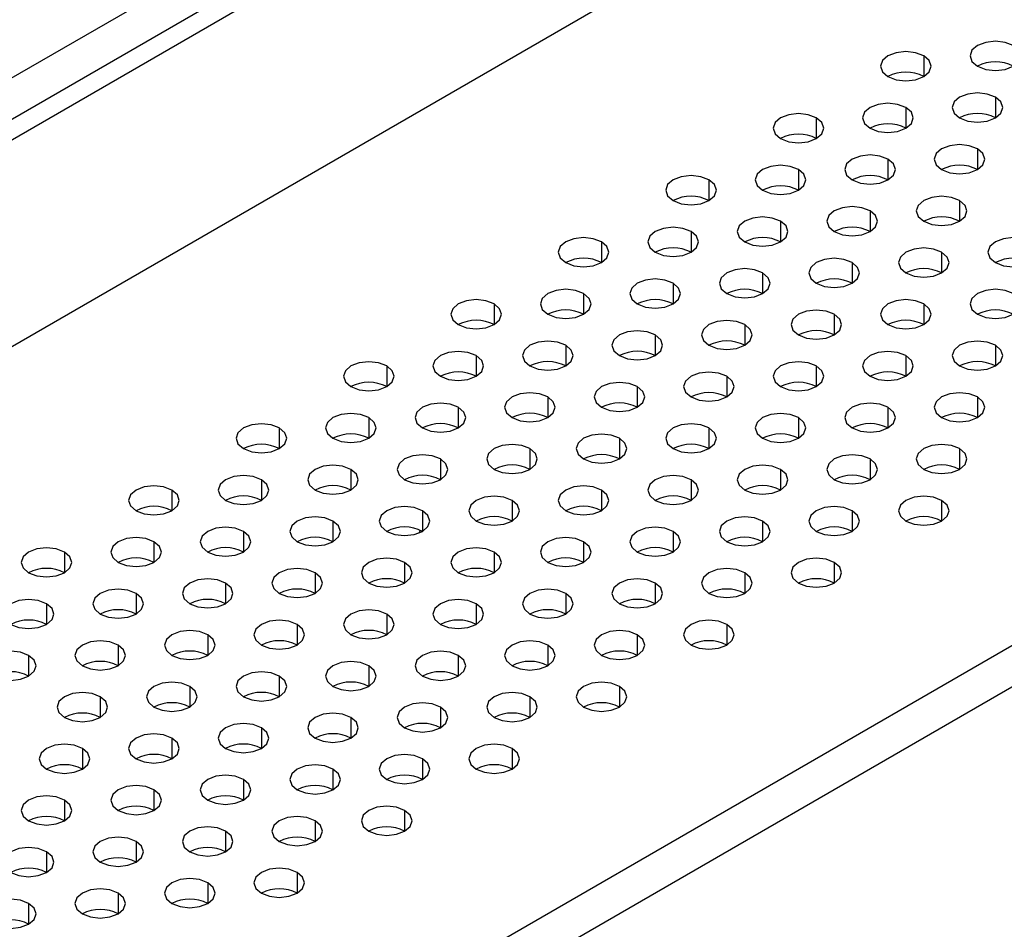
# Model space of a CAD drawing. Header units: millimetres. Extents: x 0 to 1118, y 0 to 864.
# Tile 280 of 438: x 964.65 to 968.54, y 678.5 to 682.1. Entities that reach past the tile are written whole.
import ezdxf

# ---------------------------------------------------------------- set-up
doc = ezdxf.new("R2010")
doc.units = ezdxf.units.MM

msp = doc.modelspace()

# ---------------------------------------------------------------- linework, layer by layer
at = {"color": 7, "linetype": 'Continuous', "lineweight": 25}
for p, q in [((1010.8293, 708.3799), (936.3002, 665.3552)), ((1010.9, 708.3391), (936.3709, 665.3144)), ((1011.1121, 707.645), (936.1588, 664.3754)), ((1014.0395, 705.8734), (939.2276, 662.6854)), ((1014.1102, 705.7509), (939.2983, 662.5629)), ((997.0356, 700.5803), (950.0939, 673.4814)), ((966.2259, 680.0685), (966.2306, 680.0793))]:
    msp.add_line(p, q, dxfattribs=at)
at = {"color": 8, "linetype": 'Continuous', "lineweight": 25}
for p, q in [((968.219, 681.9526), (968.219, 681.871)), ((968.5019, 681.7894), (968.5019, 681.7077)), ((968.1483, 681.7485), (968.1483, 681.6669)), ((967.7947, 681.7077), (967.7947, 681.6261)), ((968.4311, 681.5853), (968.4311, 681.5036)), ((968.0776, 681.5444), (968.0776, 681.4628)), ((967.724, 681.5036), (967.724, 681.422)), ((967.3705, 681.4628), (967.3705, 681.3812)), ((968.3604, 681.3812), (968.3604, 681.2995)), ((968.0069, 681.3403), (968.0069, 681.2587)), ((967.6533, 681.2995), (967.6533, 681.2179)), ((967.2998, 681.2587), (967.2998, 681.1771)), ((966.9462, 681.2179), (966.9462, 681.1362)), ((968.2897, 681.1771), (968.2897, 681.0954)), ((967.9362, 681.1362), (967.9362, 681.0546)), ((967.5826, 681.0954), (967.5826, 681.0138)), ((967.2291, 681.0546), (967.2291, 680.973)), ((966.8755, 681.0138), (966.8755, 680.9321)), ((966.522, 680.973), (966.522, 680.8913)), ((968.219, 680.973), (968.219, 680.8913)), ((967.8655, 680.9321), (967.8655, 680.8505)), ((967.5119, 680.8913), (967.5119, 680.8097)), ((967.1584, 680.8505), (967.1584, 680.7689)), ((966.8048, 680.8097), (966.8048, 680.728)), ((968.5019, 680.8097), (968.5019, 680.728)), ((966.4512, 680.7689), (966.4512, 680.6872)), ((968.1483, 680.7689), (968.1483, 680.6872)), ((966.0977, 680.728), (966.0977, 680.6464)), ((967.7947, 680.728), (967.7947, 680.6464)), ((967.4412, 680.6872), (967.4412, 680.6056)), ((967.0876, 680.6464), (967.0876, 680.5648)), ((966.7341, 680.6056), (966.7341, 680.5239)), ((968.4311, 680.6056), (968.4311, 680.5239)), ((966.3805, 680.5648), (966.3805, 680.4831)), ((968.0776, 680.5648), (968.0776, 680.4831)), ((966.027, 680.5239), (966.027, 680.4423)), ((967.724, 680.5239), (967.724, 680.4423)), ((965.6734, 680.4831), (965.6734, 680.4015)), ((967.3705, 680.4831), (967.3705, 680.4015)), ((967.0169, 680.4423), (967.0169, 680.3607)), ((966.6634, 680.4015), (966.6634, 680.3198)), ((968.3604, 680.4015), (968.3604, 680.3198)), ((966.3098, 680.3607), (966.3098, 680.279)), ((968.0069, 680.3607), (968.0069, 680.279)), ((965.9563, 680.3198), (965.9563, 680.2382)), ((967.6533, 680.3198), (967.6533, 680.2382)), ((965.6027, 680.279), (965.6027, 680.1974)), ((967.2998, 680.279), (967.2998, 680.1974)), ((965.2492, 680.2382), (965.2492, 680.1565)), ((966.9462, 680.2382), (966.9462, 680.1565)), ((966.5927, 680.1974), (966.5927, 680.1157)), ((968.2897, 680.1974), (968.2897, 680.1157)), ((966.2391, 680.1565), (966.2391, 680.0749)), ((967.9362, 680.1565), (967.9362, 680.0749)), ((965.8856, 680.1157), (965.8856, 680.0341)), ((967.5826, 680.1157), (967.5826, 680.0341)), ((965.532, 680.0749), (965.532, 679.9933)), ((967.2291, 680.0749), (967.2291, 679.9933)), ((965.1785, 680.0341), (965.1785, 679.9524)), ((966.8755, 680.0341), (966.8755, 679.9524)), ((964.8249, 679.9933), (964.8249, 679.9116)), ((966.522, 679.9933), (966.522, 679.9116)), ((966.1684, 679.9524), (966.1684, 679.8708)), ((967.8655, 679.9524), (967.8655, 679.8708)), ((965.8148, 679.9116), (965.8148, 679.83)), ((967.5119, 679.9116), (967.5119, 679.83)), ((965.4613, 679.8708), (965.4613, 679.7892)), ((967.1584, 679.8708), (967.1584, 679.7892)), ((965.1077, 679.83), (965.1077, 679.7483)), ((966.8048, 679.83), (966.8048, 679.7483)), ((964.7542, 679.7892), (964.7542, 679.7075)), ((966.4512, 679.7892), (966.4512, 679.7075)), ((966.0977, 679.7483), (966.0977, 679.6667)), ((965.7441, 679.7075), (965.7441, 679.6259)), ((967.4412, 679.7075), (967.4412, 679.6259)), ((965.3906, 679.6667), (965.3906, 679.5851)), ((967.0876, 679.6667), (967.0876, 679.5851)), ((965.037, 679.6259), (965.037, 679.5442)), ((966.7341, 679.6259), (966.7341, 679.5442)), ((964.6835, 679.5851), (964.6835, 679.5034)), ((966.3805, 679.5851), (966.3805, 679.5034)), ((966.027, 679.5442), (966.027, 679.4626)), ((965.6734, 679.5034), (965.6734, 679.4218)), ((965.3199, 679.4626), (965.3199, 679.381)), ((967.0169, 679.4626), (967.0169, 679.381)), ((964.9663, 679.4218), (964.9663, 679.3401)), ((966.6634, 679.4218), (966.6634, 679.3401)), ((966.3098, 679.381), (966.3098, 679.2993)), ((965.9563, 679.3401), (965.9563, 679.2585)), ((965.6027, 679.2993), (965.6027, 679.2177)), ((965.2492, 679.2585), (965.2492, 679.1769)), ((964.8956, 679.2177), (964.8956, 679.136)), ((966.5927, 679.2177), (966.5927, 679.136)), ((966.2391, 679.1769), (966.2391, 679.0952)), ((965.8856, 679.136), (965.8856, 679.0544)), ((965.532, 679.0952), (965.532, 679.0136)), ((965.1785, 679.0544), (965.1785, 678.9728)), ((964.8249, 679.0136), (964.8249, 678.9319)), ((966.1684, 678.9728), (966.1684, 678.8911)), ((965.8148, 678.9319), (965.8148, 678.8503)), ((965.4613, 678.8911), (965.4613, 678.8095)), ((965.1077, 678.8503), (965.1077, 678.7687)), ((964.7542, 678.8095), (964.7542, 678.7278)), ((965.7441, 678.7278), (965.7441, 678.6462)), ((965.3906, 678.687), (965.3906, 678.6054)), ((965.037, 678.6462), (965.037, 678.5646)), ((964.6835, 678.6054), (964.6835, 678.5237))]:
    msp.add_line(p, q, dxfattribs=at)
at = {"color": 7, "linetype": 'Continuous', "lineweight": 25, "flags": 128}
for points in [[(968.5726, 681.9935), (968.5401, 682.006), (968.5019, 682.0104), (968.4636, 682.006), (968.4311, 681.9935), (968.4095, 681.9747), (968.4019, 681.9526), (968.4095, 681.9306), (968.4311, 681.9118)], [(968.4311, 681.9118), (968.4636, 681.8993), (968.5019, 681.8949), (968.5401, 681.8993), (968.5726, 681.9118), (968.5942, 681.9306), (968.6019, 681.9526), (968.5942, 681.9747), (968.5726, 681.9935)], [(968.219, 681.9526), (968.1866, 681.9652), (968.1483, 681.9696), (968.11, 681.9652), (968.0776, 681.9526), (968.0559, 681.9339), (968.0483, 681.9118), (968.0559, 681.8897), (968.0776, 681.871)], [(968.0776, 681.871), (968.11, 681.8585), (968.1483, 681.8541), (968.1866, 681.8585), (968.219, 681.871), (968.2407, 681.8897), (968.2483, 681.9118), (968.2407, 681.9339), (968.219, 681.9526)], [(968.5019, 681.7894), (968.4694, 681.8019), (968.4311, 681.8063), (968.3929, 681.8019), (968.3604, 681.7894), (968.3388, 681.7706), (968.3311, 681.7485), (968.3388, 681.7265), (968.3604, 681.7077)], [(968.1483, 681.7485), (968.1159, 681.7611), (968.0776, 681.7655), (968.0393, 681.7611), (968.0069, 681.7485), (967.9852, 681.7298), (967.9776, 681.7077), (967.9852, 681.6856), (968.0069, 681.6669)], [(968.3604, 681.7077), (968.3929, 681.6952), (968.4311, 681.6908), (968.4694, 681.6952), (968.5019, 681.7077), (968.5235, 681.7265), (968.5311, 681.7485), (968.5235, 681.7706), (968.5019, 681.7894)], [(967.7947, 681.7077), (967.7623, 681.7202), (967.724, 681.7246), (967.6858, 681.7202), (967.6533, 681.7077), (967.6317, 681.689), (967.624, 681.6669), (967.6317, 681.6448), (967.6533, 681.6261)], [(968.0069, 681.6669), (968.0393, 681.6544), (968.0776, 681.65), (968.1159, 681.6544), (968.1483, 681.6669), (968.17, 681.6856), (968.1776, 681.7077), (968.17, 681.7298), (968.1483, 681.7485)], [(967.6533, 681.6261), (967.6858, 681.6136), (967.724, 681.6092), (967.7623, 681.6136), (967.7947, 681.6261), (967.8164, 681.6448), (967.824, 681.6669), (967.8164, 681.689), (967.7947, 681.7077)], [(968.4311, 681.5853), (968.3987, 681.5978), (968.3604, 681.6022), (968.3222, 681.5978), (968.2897, 681.5853), (968.268, 681.5665), (968.2604, 681.5444), (968.268, 681.5224), (968.2897, 681.5036)], [(968.2897, 681.5036), (968.3222, 681.4911), (968.3604, 681.4867), (968.3987, 681.4911), (968.4311, 681.5036), (968.4528, 681.5224), (968.4604, 681.5444), (968.4528, 681.5665), (968.4311, 681.5853)], [(968.0776, 681.5444), (968.0451, 681.557), (968.0069, 681.5614), (967.9686, 681.557), (967.9362, 681.5444), (967.9145, 681.5257), (967.9069, 681.5036), (967.9145, 681.4815), (967.9362, 681.4628)], [(967.9362, 681.4628), (967.9686, 681.4503), (968.0069, 681.4459), (968.0451, 681.4503), (968.0776, 681.4628), (968.0993, 681.4815), (968.1069, 681.5036), (968.0993, 681.5257), (968.0776, 681.5444)], [(967.724, 681.5036), (967.6916, 681.5161), (967.6533, 681.5205), (967.6151, 681.5161), (967.5826, 681.5036), (967.5609, 681.4849), (967.5533, 681.4628), (967.5609, 681.4407), (967.5826, 681.422)], [(967.5826, 681.422), (967.6151, 681.4095), (967.6533, 681.4051), (967.6916, 681.4095), (967.724, 681.422), (967.7457, 681.4407), (967.7533, 681.4628), (967.7457, 681.4849), (967.724, 681.5036)], [(967.3705, 681.4628), (967.338, 681.4753), (967.2998, 681.4797), (967.2615, 681.4753), (967.2291, 681.4628), (967.2074, 681.4441), (967.1998, 681.422), (967.2074, 681.3999), (967.2291, 681.3812)], [(967.2291, 681.3812), (967.2615, 681.3686), (967.2998, 681.3643), (967.338, 681.3686), (967.3705, 681.3812), (967.3922, 681.3999), (967.3998, 681.422), (967.3922, 681.4441), (967.3705, 681.4628)], [(968.3604, 681.3812), (968.328, 681.3937), (968.2897, 681.3981), (968.2515, 681.3937), (968.219, 681.3812), (968.1973, 681.3624), (968.1897, 681.3403), (968.1973, 681.3182), (968.219, 681.2995)], [(968.219, 681.2995), (968.2515, 681.287), (968.2897, 681.2826), (968.328, 681.287), (968.3604, 681.2995), (968.3821, 681.3182), (968.3897, 681.3403), (968.3821, 681.3624), (968.3604, 681.3812)], [(968.0069, 681.3403), (967.9744, 681.3529), (967.9362, 681.3572), (967.8979, 681.3529), (967.8655, 681.3403), (967.8438, 681.3216), (967.8362, 681.2995), (967.8438, 681.2774), (967.8655, 681.2587)], [(967.8655, 681.2587), (967.8979, 681.2462), (967.9362, 681.2418), (967.9744, 681.2462), (968.0069, 681.2587), (968.0286, 681.2774), (968.0362, 681.2995), (968.0286, 681.3216), (968.0069, 681.3403)], [(967.6533, 681.2995), (967.6209, 681.312), (967.5826, 681.3164), (967.5443, 681.312), (967.5119, 681.2995), (967.4902, 681.2808), (967.4826, 681.2587), (967.4902, 681.2366), (967.5119, 681.2179)], [(967.5119, 681.2179), (967.5443, 681.2054), (967.5826, 681.201), (967.6209, 681.2054), (967.6533, 681.2179), (967.675, 681.2366), (967.6826, 681.2587), (967.675, 681.2808), (967.6533, 681.2995)], [(967.2998, 681.2587), (967.2673, 681.2712), (967.2291, 681.2756), (967.1908, 681.2712), (967.1584, 681.2587), (967.1367, 681.24), (967.1291, 681.2179), (967.1367, 681.1958), (967.1584, 681.1771)], [(967.1584, 681.1771), (967.1908, 681.1645), (967.2291, 681.1602), (967.2673, 681.1645), (967.2998, 681.1771), (967.3215, 681.1958), (967.3291, 681.2179), (967.3215, 681.24), (967.2998, 681.2587)], [(966.9462, 681.2179), (966.9138, 681.2304), (966.8755, 681.2348), (966.8372, 681.2304), (966.8048, 681.2179), (966.7831, 681.1992), (966.7755, 681.1771), (966.7831, 681.155), (966.8048, 681.1362)], [(966.8048, 681.1362), (966.8372, 681.1237), (966.8755, 681.1193), (966.9138, 681.1237), (966.9462, 681.1362), (966.9679, 681.155), (966.9755, 681.1771), (966.9679, 681.1992), (966.9462, 681.2179)], [(968.6433, 681.2179), (968.6108, 681.2304), (968.5726, 681.2348), (968.5343, 681.2304), (968.5019, 681.2179), (968.4802, 681.1992), (968.4726, 681.1771), (968.4802, 681.155), (968.5019, 681.1362)], [(968.5019, 681.1362), (968.5343, 681.1237), (968.5726, 681.1193), (968.6108, 681.1237), (968.6433, 681.1362), (968.665, 681.155), (968.6726, 681.1771), (968.665, 681.1992), (968.6433, 681.2179)], [(968.2897, 681.1771), (968.2573, 681.1896), (968.219, 681.194), (968.1807, 681.1896), (968.1483, 681.1771), (968.1266, 681.1583), (968.119, 681.1362), (968.1266, 681.1141), (968.1483, 681.0954)], [(968.1483, 681.0954), (968.1807, 681.0829), (968.219, 681.0785), (968.2573, 681.0829), (968.2897, 681.0954), (968.3114, 681.1141), (968.319, 681.1362), (968.3114, 681.1583), (968.2897, 681.1771)], [(967.9362, 681.1362), (967.9037, 681.1488), (967.8655, 681.1531), (967.8272, 681.1488), (967.7947, 681.1362), (967.7731, 681.1175), (967.7655, 681.0954), (967.7731, 681.0733), (967.7947, 681.0546)], [(967.7947, 681.0546), (967.8272, 681.0421), (967.8655, 681.0377), (967.9037, 681.0421), (967.9362, 681.0546), (967.9578, 681.0733), (967.9655, 681.0954), (967.9578, 681.1175), (967.9362, 681.1362)], [(967.5826, 681.0954), (967.5502, 681.1079), (967.5119, 681.1123), (967.4736, 681.1079), (967.4412, 681.0954), (967.4195, 681.0767), (967.4119, 681.0546), (967.4195, 681.0325), (967.4412, 681.0138)], [(967.2291, 681.0546), (967.1966, 681.0671), (967.1584, 681.0715), (967.1201, 681.0671), (967.0876, 681.0546), (967.066, 681.0359), (967.0584, 681.0138), (967.066, 680.9917), (967.0876, 680.973)], [(967.4412, 681.0138), (967.4736, 681.0013), (967.5119, 680.9969), (967.5502, 681.0013), (967.5826, 681.0138), (967.6043, 681.0325), (967.6119, 681.0546), (967.6043, 681.0767), (967.5826, 681.0954)], [(966.8755, 681.0138), (966.8431, 681.0263), (966.8048, 681.0307), (966.7665, 681.0263), (966.7341, 681.0138), (966.7124, 680.995), (966.7048, 680.973), (966.7124, 680.9509), (966.7341, 680.9321)], [(967.0876, 680.973), (967.1201, 680.9604), (967.1584, 680.956), (967.1966, 680.9604), (967.2291, 680.973), (967.2507, 680.9917), (967.2584, 681.0138), (967.2507, 681.0359), (967.2291, 681.0546)], [(968.5726, 681.0138), (968.5401, 681.0263), (968.5019, 681.0307), (968.4636, 681.0263), (968.4311, 681.0138), (968.4095, 680.995), (968.4019, 680.973), (968.4095, 680.9509), (968.4311, 680.9321)], [(966.522, 680.973), (966.4895, 680.9855), (966.4512, 680.9899), (966.413, 680.9855), (966.3805, 680.973), (966.3589, 680.9542), (966.3512, 680.9321), (966.3589, 680.91), (966.3805, 680.8913)], [(966.7341, 680.9321), (966.7665, 680.9196), (966.8048, 680.9152), (966.8431, 680.9196), (966.8755, 680.9321), (966.8972, 680.9509), (966.9048, 680.973), (966.8972, 680.995), (966.8755, 681.0138)], [(968.219, 680.973), (968.1866, 680.9855), (968.1483, 680.9899), (968.11, 680.9855), (968.0776, 680.973), (968.0559, 680.9542), (968.0483, 680.9321), (968.0559, 680.91), (968.0776, 680.8913)], [(968.4311, 680.9321), (968.4636, 680.9196), (968.5019, 680.9152), (968.5401, 680.9196), (968.5726, 680.9321), (968.5942, 680.9509), (968.6019, 680.973), (968.5942, 680.995), (968.5726, 681.0138)], [(966.3805, 680.8913), (966.413, 680.8788), (966.4512, 680.8744), (966.4895, 680.8788), (966.522, 680.8913), (966.5436, 680.91), (966.5512, 680.9321), (966.5436, 680.9542), (966.522, 680.973)], [(967.8655, 680.9321), (967.833, 680.9447), (967.7947, 680.949), (967.7565, 680.9447), (967.724, 680.9321), (967.7024, 680.9134), (967.6947, 680.8913), (967.7024, 680.8692), (967.724, 680.8505)], [(968.0776, 680.8913), (968.11, 680.8788), (968.1483, 680.8744), (968.1866, 680.8788), (968.219, 680.8913), (968.2407, 680.91), (968.2483, 680.9321), (968.2407, 680.9542), (968.219, 680.973)], [(967.5119, 680.8913), (967.4795, 680.9038), (967.4412, 680.9082), (967.4029, 680.9038), (967.3705, 680.8913), (967.3488, 680.8726), (967.3412, 680.8505), (967.3488, 680.8284), (967.3705, 680.8097)], [(967.724, 680.8505), (967.7565, 680.838), (967.7947, 680.8336), (967.833, 680.838), (967.8655, 680.8505), (967.8871, 680.8692), (967.8947, 680.8913), (967.8871, 680.9134), (967.8655, 680.9321)], [(967.1584, 680.8505), (967.1259, 680.863), (967.0876, 680.8674), (967.0494, 680.863), (967.0169, 680.8505), (966.9953, 680.8318), (966.9876, 680.8097), (966.9953, 680.7876), (967.0169, 680.7689)], [(967.3705, 680.8097), (967.4029, 680.7972), (967.4412, 680.7928), (967.4795, 680.7972), (967.5119, 680.8097), (967.5336, 680.8284), (967.5412, 680.8505), (967.5336, 680.8726), (967.5119, 680.8913)], [(966.8048, 680.8097), (966.7724, 680.8222), (966.7341, 680.8266), (966.6958, 680.8222), (966.6634, 680.8097), (966.6417, 680.7909), (966.6341, 680.7689), (966.6417, 680.7468), (966.6634, 680.728)], [(967.0169, 680.7689), (967.0494, 680.7563), (967.0876, 680.7519), (967.1259, 680.7563), (967.1584, 680.7689), (967.18, 680.7876), (967.1876, 680.8097), (967.18, 680.8318), (967.1584, 680.8505)], [(968.5019, 680.8097), (968.4694, 680.8222), (968.4311, 680.8266), (968.3929, 680.8222), (968.3604, 680.8097), (968.3388, 680.7909), (968.3311, 680.7689), (968.3388, 680.7468), (968.3604, 680.728)], [(966.4512, 680.7689), (966.4188, 680.7814), (966.3805, 680.7858), (966.3423, 680.7814), (966.3098, 680.7689), (966.2881, 680.7501), (966.2805, 680.728), (966.2881, 680.7059), (966.3098, 680.6872)], [(966.6634, 680.728), (966.6958, 680.7155), (966.7341, 680.7111), (966.7724, 680.7155), (966.8048, 680.728), (966.8265, 680.7468), (966.8341, 680.7689), (966.8265, 680.7909), (966.8048, 680.8097)], [(968.1483, 680.7689), (968.1159, 680.7814), (968.0776, 680.7858), (968.0393, 680.7814), (968.0069, 680.7689), (967.9852, 680.7501), (967.9776, 680.728), (967.9852, 680.7059), (968.0069, 680.6872)], [(968.3604, 680.728), (968.3929, 680.7155), (968.4311, 680.7111), (968.4694, 680.7155), (968.5019, 680.728), (968.5235, 680.7468), (968.5311, 680.7689), (968.5235, 680.7909), (968.5019, 680.8097)], [(966.3098, 680.6872), (966.3423, 680.6747), (966.3805, 680.6703), (966.4188, 680.6747), (966.4512, 680.6872), (966.4729, 680.7059), (966.4805, 680.728), (966.4729, 680.7501), (966.4512, 680.7689)], [(968.0069, 680.6872), (968.0393, 680.6747), (968.0776, 680.6703), (968.1159, 680.6747), (968.1483, 680.6872), (968.17, 680.7059), (968.1776, 680.728), (968.17, 680.7501), (968.1483, 680.7689)], [(966.0977, 680.728), (966.0653, 680.7405), (966.027, 680.7449), (965.9887, 680.7405), (965.9563, 680.728), (965.9346, 680.7093), (965.927, 680.6872), (965.9346, 680.6651), (965.9563, 680.6464)], [(965.9563, 680.6464), (965.9887, 680.6339), (966.027, 680.6295), (966.0653, 680.6339), (966.0977, 680.6464), (966.1194, 680.6651), (966.127, 680.6872), (966.1194, 680.7093), (966.0977, 680.728)], [(967.7947, 680.728), (967.7623, 680.7405), (967.724, 680.7449), (967.6858, 680.7405), (967.6533, 680.728), (967.6317, 680.7093), (967.624, 680.6872), (967.6317, 680.6651), (967.6533, 680.6464)], [(967.6533, 680.6464), (967.6858, 680.6339), (967.724, 680.6295), (967.7623, 680.6339), (967.7947, 680.6464), (967.8164, 680.6651), (967.824, 680.6872), (967.8164, 680.7093), (967.7947, 680.728)], [(967.4412, 680.6872), (967.4088, 680.6997), (967.3705, 680.7041), (967.3322, 680.6997), (967.2998, 680.6872), (967.2781, 680.6685), (967.2705, 680.6464), (967.2781, 680.6243), (967.2998, 680.6056)], [(967.2998, 680.6056), (967.3322, 680.5931), (967.3705, 680.5887), (967.4088, 680.5931), (967.4412, 680.6056), (967.4629, 680.6243), (967.4705, 680.6464), (967.4629, 680.6685), (967.4412, 680.6872)], [(967.0876, 680.6464), (967.0552, 680.6589), (967.0169, 680.6633), (966.9787, 680.6589), (966.9462, 680.6464), (966.9245, 680.6277), (966.9169, 680.6056), (966.9245, 680.5835), (966.9462, 680.5648)], [(966.9462, 680.5648), (966.9787, 680.5522), (967.0169, 680.5478), (967.0552, 680.5522), (967.0876, 680.5648), (967.1093, 680.5835), (967.1169, 680.6056), (967.1093, 680.6277), (967.0876, 680.6464)], [(966.7341, 680.6056), (966.7016, 680.6181), (966.6634, 680.6225), (966.6251, 680.6181), (966.5927, 680.6056), (966.571, 680.5868), (966.5634, 680.5648), (966.571, 680.5427), (966.5927, 680.5239)], [(966.5927, 680.5239), (966.6251, 680.5114), (966.6634, 680.507), (966.7016, 680.5114), (966.7341, 680.5239), (966.7558, 680.5427), (966.7634, 680.5648), (966.7558, 680.5868), (966.7341, 680.6056)], [(968.4311, 680.6056), (968.3987, 680.6181), (968.3604, 680.6225), (968.3222, 680.6181), (968.2897, 680.6056), (968.268, 680.5868), (968.2604, 680.5648), (968.268, 680.5427), (968.2897, 680.5239)], [(968.2897, 680.5239), (968.3222, 680.5114), (968.3604, 680.507), (968.3987, 680.5114), (968.4311, 680.5239), (968.4528, 680.5427), (968.4604, 680.5648), (968.4528, 680.5868), (968.4311, 680.6056)], [(966.3805, 680.5648), (966.3481, 680.5773), (966.3098, 680.5817), (966.2716, 680.5773), (966.2391, 680.5648), (966.2174, 680.546), (966.2098, 680.5239), (966.2174, 680.5018), (966.2391, 680.4831)], [(966.2391, 680.4831), (966.2716, 680.4706), (966.3098, 680.4662), (966.3481, 680.4706), (966.3805, 680.4831), (966.4022, 680.5018), (966.4098, 680.5239), (966.4022, 680.546), (966.3805, 680.5648)], [(968.0776, 680.5648), (968.0451, 680.5773), (968.0069, 680.5817), (967.9686, 680.5773), (967.9362, 680.5648), (967.9145, 680.546), (967.9069, 680.5239), (967.9145, 680.5018), (967.9362, 680.4831)], [(967.9362, 680.4831), (967.9686, 680.4706), (968.0069, 680.4662), (968.0451, 680.4706), (968.0776, 680.4831), (968.0993, 680.5018), (968.1069, 680.5239), (968.0993, 680.546), (968.0776, 680.5648)], [(966.027, 680.5239), (965.9945, 680.5364), (965.9563, 680.5408), (965.918, 680.5364), (965.8856, 680.5239), (965.8639, 680.5052), (965.8563, 680.4831), (965.8639, 680.461), (965.8856, 680.4423)], [(965.8856, 680.4423), (965.918, 680.4298), (965.9563, 680.4254), (965.9945, 680.4298), (966.027, 680.4423), (966.0487, 680.461), (966.0563, 680.4831), (966.0487, 680.5052), (966.027, 680.5239)], [(967.724, 680.5239), (967.6916, 680.5364), (967.6533, 680.5408), (967.6151, 680.5364), (967.5826, 680.5239), (967.5609, 680.5052), (967.5533, 680.4831), (967.5609, 680.461), (967.5826, 680.4423)], [(967.5826, 680.4423), (967.6151, 680.4298), (967.6533, 680.4254), (967.6916, 680.4298), (967.724, 680.4423), (967.7457, 680.461), (967.7533, 680.4831), (967.7457, 680.5052), (967.724, 680.5239)], [(965.6734, 680.4831), (965.641, 680.4956), (965.6027, 680.5), (965.5644, 680.4956), (965.532, 680.4831), (965.5103, 680.4644), (965.5027, 680.4423), (965.5103, 680.4202), (965.532, 680.4015)], [(965.532, 680.4015), (965.5644, 680.389), (965.6027, 680.3846), (965.641, 680.389), (965.6734, 680.4015), (965.6951, 680.4202), (965.7027, 680.4423), (965.6951, 680.4644), (965.6734, 680.4831)], [(967.3705, 680.4831), (967.338, 680.4956), (967.2998, 680.5), (967.2615, 680.4956), (967.2291, 680.4831), (967.2074, 680.4644), (967.1998, 680.4423), (967.2074, 680.4202), (967.2291, 680.4015)], [(967.2291, 680.4015), (967.2615, 680.389), (967.2998, 680.3846), (967.338, 680.389), (967.3705, 680.4015), (967.3922, 680.4202), (967.3998, 680.4423), (967.3922, 680.4644), (967.3705, 680.4831)], [(967.0169, 680.4423), (966.9845, 680.4548), (966.9462, 680.4592), (966.908, 680.4548), (966.8755, 680.4423), (966.8538, 680.4236), (966.8462, 680.4015), (966.8538, 680.3794), (966.8755, 680.3607)], [(966.8755, 680.3607), (966.908, 680.3481), (966.9462, 680.3437), (966.9845, 680.3481), (967.0169, 680.3607), (967.0386, 680.3794), (967.0462, 680.4015), (967.0386, 680.4236), (967.0169, 680.4423)], [(966.6634, 680.4015), (966.6309, 680.414), (966.5927, 680.4184), (966.5544, 680.414), (966.522, 680.4015), (966.5003, 680.3827), (966.4927, 680.3607), (966.5003, 680.3386), (966.522, 680.3198)], [(966.522, 680.3198), (966.5544, 680.3073), (966.5927, 680.3029), (966.6309, 680.3073), (966.6634, 680.3198), (966.6851, 680.3386), (966.6927, 680.3607), (966.6851, 680.3827), (966.6634, 680.4015)], [(968.3604, 680.4015), (968.328, 680.414), (968.2897, 680.4184), (968.2515, 680.414), (968.219, 680.4015), (968.1973, 680.3827), (968.1897, 680.3607), (968.1973, 680.3386), (968.219, 680.3198)], [(968.219, 680.3198), (968.2515, 680.3073), (968.2897, 680.3029), (968.328, 680.3073), (968.3604, 680.3198), (968.3821, 680.3386), (968.3897, 680.3607), (968.3821, 680.3827), (968.3604, 680.4015)], [(966.3098, 680.3607), (966.2774, 680.3732), (966.2391, 680.3776), (966.2008, 680.3732), (966.1684, 680.3607), (966.1467, 680.3419), (966.1391, 680.3198), (966.1467, 680.2977), (966.1684, 680.279)], [(966.1684, 680.279), (966.2008, 680.2665), (966.2391, 680.2621), (966.2774, 680.2665), (966.3098, 680.279), (966.3315, 680.2977), (966.3391, 680.3198), (966.3315, 680.3419), (966.3098, 680.3607)], [(968.0069, 680.3607), (967.9744, 680.3732), (967.9362, 680.3776), (967.8979, 680.3732), (967.8655, 680.3607), (967.8438, 680.3419), (967.8362, 680.3198), (967.8438, 680.2977), (967.8655, 680.279)], [(967.8655, 680.279), (967.8979, 680.2665), (967.9362, 680.2621), (967.9744, 680.2665), (968.0069, 680.279), (968.0286, 680.2977), (968.0362, 680.3198), (968.0286, 680.3419), (968.0069, 680.3607)], [(965.9563, 680.3198), (965.9238, 680.3323), (965.8856, 680.3367), (965.8473, 680.3323), (965.8148, 680.3198), (965.7932, 680.3011), (965.7856, 680.279), (965.7932, 680.2569), (965.8148, 680.2382)], [(965.8148, 680.2382), (965.8473, 680.2257), (965.8856, 680.2213), (965.9238, 680.2257), (965.9563, 680.2382), (965.9779, 680.2569), (965.9856, 680.279), (965.9779, 680.3011), (965.9563, 680.3198)], [(967.6533, 680.3198), (967.6209, 680.3323), (967.5826, 680.3367), (967.5443, 680.3323), (967.5119, 680.3198), (967.4902, 680.3011), (967.4826, 680.279), (967.4902, 680.2569), (967.5119, 680.2382)], [(967.5119, 680.2382), (967.5443, 680.2257), (967.5826, 680.2213), (967.6209, 680.2257), (967.6533, 680.2382), (967.675, 680.2569), (967.6826, 680.279), (967.675, 680.3011), (967.6533, 680.3198)], [(965.6027, 680.279), (965.5703, 680.2915), (965.532, 680.2959), (965.4937, 680.2915), (965.4613, 680.279), (965.4396, 680.2603), (965.432, 680.2382), (965.4396, 680.2161), (965.4613, 680.1974)], [(967.2998, 680.279), (967.2673, 680.2915), (967.2291, 680.2959), (967.1908, 680.2915), (967.1584, 680.279), (967.1367, 680.2603), (967.1291, 680.2382), (967.1367, 680.2161), (967.1584, 680.1974)], [(965.2492, 680.2382), (965.2167, 680.2507), (965.1785, 680.2551), (965.1402, 680.2507), (965.1077, 680.2382), (965.0861, 680.2195), (965.0785, 680.1974), (965.0861, 680.1753), (965.1077, 680.1565)], [(965.4613, 680.1974), (965.4937, 680.1849), (965.532, 680.1805), (965.5703, 680.1849), (965.6027, 680.1974), (965.6244, 680.2161), (965.632, 680.2382), (965.6244, 680.2603), (965.6027, 680.279)], [(966.9462, 680.2382), (966.9138, 680.2507), (966.8755, 680.2551), (966.8372, 680.2507), (966.8048, 680.2382), (966.7831, 680.2195), (966.7755, 680.1974), (966.7831, 680.1753), (966.8048, 680.1565)], [(967.1584, 680.1974), (967.1908, 680.1849), (967.2291, 680.1805), (967.2673, 680.1849), (967.2998, 680.1974), (967.3215, 680.2161), (967.3291, 680.2382), (967.3215, 680.2603), (967.2998, 680.279)], [(965.1077, 680.1565), (965.1402, 680.144), (965.1785, 680.1396), (965.2167, 680.144), (965.2492, 680.1565), (965.2708, 680.1753), (965.2785, 680.1974), (965.2708, 680.2195), (965.2492, 680.2382)], [(966.5927, 680.1974), (966.5602, 680.2099), (966.522, 680.2143), (966.4837, 680.2099), (966.4512, 680.1974), (966.4296, 680.1786), (966.422, 680.1565), (966.4296, 680.1345), (966.4512, 680.1157)], [(966.8048, 680.1565), (966.8372, 680.144), (966.8755, 680.1396), (966.9138, 680.144), (966.9462, 680.1565), (966.9679, 680.1753), (966.9755, 680.1974), (966.9679, 680.2195), (966.9462, 680.2382)], [(968.2897, 680.1974), (968.2573, 680.2099), (968.219, 680.2143), (968.1807, 680.2099), (968.1483, 680.1974), (968.1266, 680.1786), (968.119, 680.1565), (968.1266, 680.1345), (968.1483, 680.1157)], [(966.2391, 680.1565), (966.2067, 680.1691), (966.1684, 680.1735), (966.1301, 680.1691), (966.0977, 680.1565), (966.076, 680.1378), (966.0684, 680.1157), (966.076, 680.0936), (966.0977, 680.0749)], [(966.4512, 680.1157), (966.4837, 680.1032), (966.522, 680.0988), (966.5602, 680.1032), (966.5927, 680.1157), (966.6143, 680.1345), (966.622, 680.1565), (966.6143, 680.1786), (966.5927, 680.1974)], [(967.9362, 680.1565), (967.9037, 680.1691), (967.8655, 680.1735), (967.8272, 680.1691), (967.7947, 680.1565), (967.7731, 680.1378), (967.7655, 680.1157), (967.7731, 680.0936), (967.7947, 680.0749)], [(968.1483, 680.1157), (968.1807, 680.1032), (968.219, 680.0988), (968.2573, 680.1032), (968.2897, 680.1157), (968.3114, 680.1345), (968.319, 680.1565), (968.3114, 680.1786), (968.2897, 680.1974)], [(965.8856, 680.1157), (965.8531, 680.1282), (965.8148, 680.1326), (965.7766, 680.1282), (965.7441, 680.1157), (965.7225, 680.097), (965.7149, 680.0749), (965.7225, 680.0528), (965.7441, 680.0341)], [(966.0977, 680.0749), (966.1301, 680.0624), (966.1684, 680.058), (966.2067, 680.0624), (966.2391, 680.0749), (966.2608, 680.0936), (966.2684, 680.1157), (966.2608, 680.1378), (966.2391, 680.1565)], [(967.5826, 680.1157), (967.5502, 680.1282), (967.5119, 680.1326), (967.4736, 680.1282), (967.4412, 680.1157), (967.4195, 680.097), (967.4119, 680.0749), (967.4195, 680.0528), (967.4412, 680.0341)], [(967.7947, 680.0749), (967.8272, 680.0624), (967.8655, 680.058), (967.9037, 680.0624), (967.9362, 680.0749), (967.9578, 680.0936), (967.9655, 680.1157), (967.9578, 680.1378), (967.9362, 680.1565)], [(965.532, 680.0749), (965.4996, 680.0874), (965.4613, 680.0918), (965.423, 680.0874), (965.3906, 680.0749), (965.3689, 680.0562), (965.3613, 680.0341), (965.3689, 680.012), (965.3906, 679.9933)], [(965.7441, 680.0341), (965.7766, 680.0216), (965.8148, 680.0172), (965.8531, 680.0216), (965.8856, 680.0341), (965.9072, 680.0528), (965.9149, 680.0749), (965.9072, 680.097), (965.8856, 680.1157)], [(967.2291, 680.0749), (967.1966, 680.0874), (967.1584, 680.0918), (967.1201, 680.0874), (967.0876, 680.0749), (967.066, 680.0562), (967.0584, 680.0341), (967.066, 680.012), (967.0876, 679.9933)], [(967.4412, 680.0341), (967.4736, 680.0216), (967.5119, 680.0172), (967.5502, 680.0216), (967.5826, 680.0341), (967.6043, 680.0528), (967.6119, 680.0749), (967.6043, 680.097), (967.5826, 680.1157)], [(965.1785, 680.0341), (965.146, 680.0466), (965.1077, 680.051), (965.0695, 680.0466), (965.037, 680.0341), (965.0154, 680.0154), (965.0077, 679.9933), (965.0154, 679.9712), (965.037, 679.9524)], [(965.3906, 679.9933), (965.423, 679.9808), (965.4613, 679.9764), (965.4996, 679.9808), (965.532, 679.9933), (965.5537, 680.012), (965.5613, 680.0341), (965.5537, 680.0562), (965.532, 680.0749)], [(966.8755, 680.0341), (966.8431, 680.0466), (966.8048, 680.051), (966.7665, 680.0466), (966.7341, 680.0341), (966.7124, 680.0154), (966.7048, 679.9933), (966.7124, 679.9712), (966.7341, 679.9524)], [(967.0876, 679.9933), (967.1201, 679.9808), (967.1584, 679.9764), (967.1966, 679.9808), (967.2291, 679.9933), (967.2507, 680.012), (967.2584, 680.0341), (967.2507, 680.0562), (967.2291, 680.0749)], [(964.8249, 679.9933), (964.7925, 680.0058), (964.7542, 680.0102), (964.7159, 680.0058), (964.6835, 679.9933), (964.6618, 679.9745), (964.6542, 679.9524), (964.6618, 679.9304), (964.6835, 679.9116)], [(965.037, 679.9524), (965.0695, 679.9399), (965.1077, 679.9355), (965.146, 679.9399), (965.1785, 679.9524), (965.2001, 679.9712), (965.2077, 679.9933), (965.2001, 680.0154), (965.1785, 680.0341)], [(966.522, 679.9933), (966.4895, 680.0058), (966.4512, 680.0102), (966.413, 680.0058), (966.3805, 679.9933), (966.3589, 679.9745), (966.3512, 679.9524), (966.3589, 679.9304), (966.3805, 679.9116)], [(966.7341, 679.9524), (966.7665, 679.9399), (966.8048, 679.9355), (966.8431, 679.9399), (966.8755, 679.9524), (966.8972, 679.9712), (966.9048, 679.9933), (966.8972, 680.0154), (966.8755, 680.0341)], [(964.6835, 679.9116), (964.7159, 679.8991), (964.7542, 679.8947), (964.7925, 679.8991), (964.8249, 679.9116), (964.8466, 679.9304), (964.8542, 679.9524), (964.8466, 679.9745), (964.8249, 679.9933)], [(966.1684, 679.9524), (966.136, 679.965), (966.0977, 679.9694), (966.0594, 679.965), (966.027, 679.9524), (966.0053, 679.9337), (965.9977, 679.9116), (966.0053, 679.8895), (966.027, 679.8708)], [(966.3805, 679.9116), (966.413, 679.8991), (966.4512, 679.8947), (966.4895, 679.8991), (966.522, 679.9116), (966.5436, 679.9304), (966.5512, 679.9524), (966.5436, 679.9745), (966.522, 679.9933)], [(967.8655, 679.9524), (967.833, 679.965), (967.7947, 679.9694), (967.7565, 679.965), (967.724, 679.9524), (967.7024, 679.9337), (967.6947, 679.9116), (967.7024, 679.8895), (967.724, 679.8708)], [(966.027, 679.8708), (966.0594, 679.8583), (966.0977, 679.8539), (966.136, 679.8583), (966.1684, 679.8708), (966.1901, 679.8895), (966.1977, 679.9116), (966.1901, 679.9337), (966.1684, 679.9524)], [(967.724, 679.8708), (967.7565, 679.8583), (967.7947, 679.8539), (967.833, 679.8583), (967.8655, 679.8708), (967.8871, 679.8895), (967.8947, 679.9116), (967.8871, 679.9337), (967.8655, 679.9524)], [(965.8148, 679.9116), (965.7824, 679.9241), (965.7441, 679.9285), (965.7059, 679.9241), (965.6734, 679.9116), (965.6518, 679.8929), (965.6441, 679.8708), (965.6518, 679.8487), (965.6734, 679.83)], [(965.6734, 679.83), (965.7059, 679.8175), (965.7441, 679.8131), (965.7824, 679.8175), (965.8148, 679.83), (965.8365, 679.8487), (965.8441, 679.8708), (965.8365, 679.8929), (965.8148, 679.9116)], [(967.5119, 679.9116), (967.4795, 679.9241), (967.4412, 679.9285), (967.4029, 679.9241), (967.3705, 679.9116), (967.3488, 679.8929), (967.3412, 679.8708), (967.3488, 679.8487), (967.3705, 679.83)], [(967.3705, 679.83), (967.4029, 679.8175), (967.4412, 679.8131), (967.4795, 679.8175), (967.5119, 679.83), (967.5336, 679.8487), (967.5412, 679.8708), (967.5336, 679.8929), (967.5119, 679.9116)], [(965.4613, 679.8708), (965.4289, 679.8833), (965.3906, 679.8877), (965.3523, 679.8833), (965.3199, 679.8708), (965.2982, 679.8521), (965.2906, 679.83), (965.2982, 679.8079), (965.3199, 679.7892)], [(965.3199, 679.7892), (965.3523, 679.7767), (965.3906, 679.7723), (965.4289, 679.7767), (965.4613, 679.7892), (965.483, 679.8079), (965.4906, 679.83), (965.483, 679.8521), (965.4613, 679.8708)], [(967.1584, 679.8708), (967.1259, 679.8833), (967.0876, 679.8877), (967.0494, 679.8833), (967.0169, 679.8708), (966.9953, 679.8521), (966.9876, 679.83), (966.9953, 679.8079), (967.0169, 679.7892)], [(967.0169, 679.7892), (967.0494, 679.7767), (967.0876, 679.7723), (967.1259, 679.7767), (967.1584, 679.7892), (967.18, 679.8079), (967.1876, 679.83), (967.18, 679.8521), (967.1584, 679.8708)], [(965.1077, 679.83), (965.0753, 679.8425), (965.037, 679.8469), (964.9988, 679.8425), (964.9663, 679.83), (964.9446, 679.8113), (964.937, 679.7892), (964.9446, 679.7671), (964.9663, 679.7483)], [(964.9663, 679.7483), (964.9988, 679.7358), (965.037, 679.7314), (965.0753, 679.7358), (965.1077, 679.7483), (965.1294, 679.7671), (965.137, 679.7892), (965.1294, 679.8113), (965.1077, 679.83)], [(966.8048, 679.83), (966.7724, 679.8425), (966.7341, 679.8469), (966.6958, 679.8425), (966.6634, 679.83), (966.6417, 679.8113), (966.6341, 679.7892), (966.6417, 679.7671), (966.6634, 679.7483)], [(966.6634, 679.7483), (966.6958, 679.7358), (966.7341, 679.7314), (966.7724, 679.7358), (966.8048, 679.7483), (966.8265, 679.7671), (966.8341, 679.7892), (966.8265, 679.8113), (966.8048, 679.83)], [(964.7542, 679.7892), (964.7217, 679.8017), (964.6835, 679.8061), (964.6452, 679.8017), (964.6128, 679.7892), (964.5911, 679.7704), (964.5835, 679.7483), (964.5911, 679.7263), (964.6128, 679.7075)], [(964.6128, 679.7075), (964.6452, 679.695), (964.6835, 679.6906), (964.7217, 679.695), (964.7542, 679.7075), (964.7759, 679.7263), (964.7835, 679.7483), (964.7759, 679.7704), (964.7542, 679.7892)], [(966.4512, 679.7892), (966.4188, 679.8017), (966.3805, 679.8061), (966.3423, 679.8017), (966.3098, 679.7892), (966.2881, 679.7704), (966.2805, 679.7483), (966.2881, 679.7263), (966.3098, 679.7075)], [(966.3098, 679.7075), (966.3423, 679.695), (966.3805, 679.6906), (966.4188, 679.695), (966.4512, 679.7075), (966.4729, 679.7263), (966.4805, 679.7483), (966.4729, 679.7704), (966.4512, 679.7892)], [(966.0977, 679.7483), (966.0653, 679.7609), (966.027, 679.7653), (965.9887, 679.7609), (965.9563, 679.7483), (965.9346, 679.7296), (965.927, 679.7075), (965.9346, 679.6854), (965.9563, 679.6667)], [(965.9563, 679.6667), (965.9887, 679.6542), (966.027, 679.6498), (966.0653, 679.6542), (966.0977, 679.6667), (966.1194, 679.6854), (966.127, 679.7075), (966.1194, 679.7296), (966.0977, 679.7483)], [(965.7441, 679.7075), (965.7117, 679.72), (965.6734, 679.7244), (965.6352, 679.72), (965.6027, 679.7075), (965.581, 679.6888), (965.5734, 679.6667), (965.581, 679.6446), (965.6027, 679.6259)], [(965.6027, 679.6259), (965.6352, 679.6134), (965.6734, 679.609), (965.7117, 679.6134), (965.7441, 679.6259), (965.7658, 679.6446), (965.7734, 679.6667), (965.7658, 679.6888), (965.7441, 679.7075)], [(967.4412, 679.7075), (967.4088, 679.72), (967.3705, 679.7244), (967.3322, 679.72), (967.2998, 679.7075), (967.2781, 679.6888), (967.2705, 679.6667), (967.2781, 679.6446), (967.2998, 679.6259)], [(967.2998, 679.6259), (967.3322, 679.6134), (967.3705, 679.609), (967.4088, 679.6134), (967.4412, 679.6259), (967.4629, 679.6446), (967.4705, 679.6667), (967.4629, 679.6888), (967.4412, 679.7075)], [(965.3906, 679.6667), (965.3581, 679.6792), (965.3199, 679.6836), (965.2816, 679.6792), (965.2492, 679.6667), (965.2275, 679.648), (965.2199, 679.6259), (965.2275, 679.6038), (965.2492, 679.5851)], [(965.2492, 679.5851), (965.2816, 679.5725), (965.3199, 679.5682), (965.3581, 679.5725), (965.3906, 679.5851), (965.4123, 679.6038), (965.4199, 679.6259), (965.4123, 679.648), (965.3906, 679.6667)], [(967.0876, 679.6667), (967.0552, 679.6792), (967.0169, 679.6836), (966.9787, 679.6792), (966.9462, 679.6667), (966.9245, 679.648), (966.9169, 679.6259), (966.9245, 679.6038), (966.9462, 679.5851)], [(966.9462, 679.5851), (966.9787, 679.5725), (967.0169, 679.5682), (967.0552, 679.5725), (967.0876, 679.5851), (967.1093, 679.6038), (967.1169, 679.6259), (967.1093, 679.648), (967.0876, 679.6667)], [(965.037, 679.6259), (965.0046, 679.6384), (964.9663, 679.6428), (964.9281, 679.6384), (964.8956, 679.6259), (964.8739, 679.6072), (964.8663, 679.5851), (964.8739, 679.563), (964.8956, 679.5442)], [(964.8956, 679.5442), (964.9281, 679.5317), (964.9663, 679.5273), (965.0046, 679.5317), (965.037, 679.5442), (965.0587, 679.563), (965.0663, 679.5851), (965.0587, 679.6072), (965.037, 679.6259)], [(966.7341, 679.6259), (966.7016, 679.6384), (966.6634, 679.6428), (966.6251, 679.6384), (966.5927, 679.6259), (966.571, 679.6072), (966.5634, 679.5851), (966.571, 679.563), (966.5927, 679.5442)], [(966.5927, 679.5442), (966.6251, 679.5317), (966.6634, 679.5273), (966.7016, 679.5317), (966.7341, 679.5442), (966.7558, 679.563), (966.7634, 679.5851), (966.7558, 679.6072), (966.7341, 679.6259)], [(964.6835, 679.5851), (964.651, 679.5976), (964.6128, 679.602), (964.5745, 679.5976), (964.5421, 679.5851), (964.5204, 679.5663), (964.5128, 679.5442), (964.5204, 679.5222), (964.5421, 679.5034)], [(964.5421, 679.5034), (964.5745, 679.4909), (964.6128, 679.4865), (964.651, 679.4909), (964.6835, 679.5034), (964.7052, 679.5222), (964.7128, 679.5442), (964.7052, 679.5663), (964.6835, 679.5851)], [(966.3805, 679.5851), (966.3481, 679.5976), (966.3098, 679.602), (966.2716, 679.5976), (966.2391, 679.5851), (966.2174, 679.5663), (966.2098, 679.5442), (966.2174, 679.5222), (966.2391, 679.5034)], [(966.2391, 679.5034), (966.2716, 679.4909), (966.3098, 679.4865), (966.3481, 679.4909), (966.3805, 679.5034), (966.4022, 679.5222), (966.4098, 679.5442), (966.4022, 679.5663), (966.3805, 679.5851)], [(966.027, 679.5442), (965.9945, 679.5568), (965.9563, 679.5612), (965.918, 679.5568), (965.8856, 679.5442), (965.8639, 679.5255), (965.8563, 679.5034), (965.8639, 679.4813), (965.8856, 679.4626)], [(965.8856, 679.4626), (965.918, 679.4501), (965.9563, 679.4457), (965.9945, 679.4501), (966.027, 679.4626), (966.0487, 679.4813), (966.0563, 679.5034), (966.0487, 679.5255), (966.027, 679.5442)], [(965.6734, 679.5034), (965.641, 679.5159), (965.6027, 679.5203), (965.5644, 679.5159), (965.532, 679.5034), (965.5103, 679.4847), (965.5027, 679.4626), (965.5103, 679.4405), (965.532, 679.4218)], [(965.532, 679.4218), (965.5644, 679.4093), (965.6027, 679.4049), (965.641, 679.4093), (965.6734, 679.4218), (965.6951, 679.4405), (965.7027, 679.4626), (965.6951, 679.4847), (965.6734, 679.5034)], [(965.3199, 679.4626), (965.2874, 679.4751), (965.2492, 679.4795), (965.2109, 679.4751), (965.1785, 679.4626), (965.1568, 679.4439), (965.1492, 679.4218), (965.1568, 679.3997), (965.1785, 679.381)], [(965.1785, 679.381), (965.2109, 679.3684), (965.2492, 679.3641), (965.2874, 679.3684), (965.3199, 679.381), (965.3416, 679.3997), (965.3492, 679.4218), (965.3416, 679.4439), (965.3199, 679.4626)], [(967.0169, 679.4626), (966.9845, 679.4751), (966.9462, 679.4795), (966.908, 679.4751), (966.8755, 679.4626), (966.8538, 679.4439), (966.8462, 679.4218), (966.8538, 679.3997), (966.8755, 679.381)], [(966.8755, 679.381), (966.908, 679.3684), (966.9462, 679.3641), (966.9845, 679.3684), (967.0169, 679.381), (967.0386, 679.3997), (967.0462, 679.4218), (967.0386, 679.4439), (967.0169, 679.4626)], [(964.9663, 679.4218), (964.9339, 679.4343), (964.8956, 679.4387), (964.8573, 679.4343), (964.8249, 679.4218), (964.8032, 679.4031), (964.7956, 679.381), (964.8032, 679.3589), (964.8249, 679.3401)], [(966.6634, 679.4218), (966.6309, 679.4343), (966.5927, 679.4387), (966.5544, 679.4343), (966.522, 679.4218), (966.5003, 679.4031), (966.4927, 679.381), (966.5003, 679.3589), (966.522, 679.3401)], [(964.8249, 679.3401), (964.8573, 679.3276), (964.8956, 679.3232), (964.9339, 679.3276), (964.9663, 679.3401), (964.988, 679.3589), (964.9956, 679.381), (964.988, 679.4031), (964.9663, 679.4218)], [(966.3098, 679.381), (966.2774, 679.3935), (966.2391, 679.3979), (966.2008, 679.3935), (966.1684, 679.381), (966.1467, 679.3622), (966.1391, 679.3401), (966.1467, 679.318), (966.1684, 679.2993)], [(966.522, 679.3401), (966.5544, 679.3276), (966.5927, 679.3232), (966.6309, 679.3276), (966.6634, 679.3401), (966.6851, 679.3589), (966.6927, 679.381), (966.6851, 679.4031), (966.6634, 679.4218)], [(965.9563, 679.3401), (965.9238, 679.3527), (965.8856, 679.357), (965.8473, 679.3527), (965.8148, 679.3401), (965.7932, 679.3214), (965.7856, 679.2993), (965.7932, 679.2772), (965.8148, 679.2585)], [(966.1684, 679.2993), (966.2008, 679.2868), (966.2391, 679.2824), (966.2774, 679.2868), (966.3098, 679.2993), (966.3315, 679.318), (966.3391, 679.3401), (966.3315, 679.3622), (966.3098, 679.381)], [(965.6027, 679.2993), (965.5703, 679.3118), (965.532, 679.3162), (965.4937, 679.3118), (965.4613, 679.2993), (965.4396, 679.2806), (965.432, 679.2585), (965.4396, 679.2364), (965.4613, 679.2177)], [(965.8148, 679.2585), (965.8473, 679.246), (965.8856, 679.2416), (965.9238, 679.246), (965.9563, 679.2585), (965.9779, 679.2772), (965.9856, 679.2993), (965.9779, 679.3214), (965.9563, 679.3401)], [(965.2492, 679.2585), (965.2167, 679.271), (965.1785, 679.2754), (965.1402, 679.271), (965.1077, 679.2585), (965.0861, 679.2398), (965.0785, 679.2177), (965.0861, 679.1956), (965.1077, 679.1769)], [(965.4613, 679.2177), (965.4937, 679.2052), (965.532, 679.2008), (965.5703, 679.2052), (965.6027, 679.2177), (965.6244, 679.2364), (965.632, 679.2585), (965.6244, 679.2806), (965.6027, 679.2993)], [(964.8956, 679.2177), (964.8632, 679.2302), (964.8249, 679.2346), (964.7866, 679.2302), (964.7542, 679.2177), (964.7325, 679.199), (964.7249, 679.1769), (964.7325, 679.1548), (964.7542, 679.136)], [(965.1077, 679.1769), (965.1402, 679.1643), (965.1785, 679.16), (965.2167, 679.1643), (965.2492, 679.1769), (965.2708, 679.1956), (965.2785, 679.2177), (965.2708, 679.2398), (965.2492, 679.2585)], [(966.5927, 679.2177), (966.5602, 679.2302), (966.522, 679.2346), (966.4837, 679.2302), (966.4512, 679.2177), (966.4296, 679.199), (966.422, 679.1769), (966.4296, 679.1548), (966.4512, 679.136)], [(964.7542, 679.136), (964.7866, 679.1235), (964.8249, 679.1191), (964.8632, 679.1235), (964.8956, 679.136), (964.9173, 679.1548), (964.9249, 679.1769), (964.9173, 679.199), (964.8956, 679.2177)], [(966.2391, 679.1769), (966.2067, 679.1894), (966.1684, 679.1938), (966.1301, 679.1894), (966.0977, 679.1769), (966.076, 679.1581), (966.0684, 679.136), (966.076, 679.1139), (966.0977, 679.0952)], [(966.4512, 679.136), (966.4837, 679.1235), (966.522, 679.1191), (966.5602, 679.1235), (966.5927, 679.136), (966.6143, 679.1548), (966.622, 679.1769), (966.6143, 679.199), (966.5927, 679.2177)], [(965.8856, 679.136), (965.8531, 679.1486), (965.8148, 679.1529), (965.7766, 679.1486), (965.7441, 679.136), (965.7225, 679.1173), (965.7149, 679.0952), (965.7225, 679.0731), (965.7441, 679.0544)], [(966.0977, 679.0952), (966.1301, 679.0827), (966.1684, 679.0783), (966.2067, 679.0827), (966.2391, 679.0952), (966.2608, 679.1139), (966.2684, 679.136), (966.2608, 679.1581), (966.2391, 679.1769)], [(965.7441, 679.0544), (965.7766, 679.0419), (965.8148, 679.0375), (965.8531, 679.0419), (965.8856, 679.0544), (965.9072, 679.0731), (965.9149, 679.0952), (965.9072, 679.1173), (965.8856, 679.136)], [(965.532, 679.0952), (965.4996, 679.1077), (965.4613, 679.1121), (965.423, 679.1077), (965.3906, 679.0952), (965.3689, 679.0765), (965.3613, 679.0544), (965.3689, 679.0323), (965.3906, 679.0136)], [(965.3906, 679.0136), (965.423, 679.0011), (965.4613, 678.9967), (965.4996, 679.0011), (965.532, 679.0136), (965.5537, 679.0323), (965.5613, 679.0544), (965.5537, 679.0765), (965.532, 679.0952)], [(965.1785, 679.0544), (965.146, 679.0669), (965.1077, 679.0713), (965.0695, 679.0669), (965.037, 679.0544), (965.0154, 679.0357), (965.0077, 679.0136), (965.0154, 678.9915), (965.037, 678.9728)], [(965.037, 678.9728), (965.0695, 678.9602), (965.1077, 678.9558), (965.146, 678.9602), (965.1785, 678.9728), (965.2001, 678.9915), (965.2077, 679.0136), (965.2001, 679.0357), (965.1785, 679.0544)], [(964.8249, 679.0136), (964.7925, 679.0261), (964.7542, 679.0305), (964.7159, 679.0261), (964.6835, 679.0136), (964.6618, 678.9948), (964.6542, 678.9728), (964.6618, 678.9507), (964.6835, 678.9319)], [(964.6835, 678.9319), (964.7159, 678.9194), (964.7542, 678.915), (964.7925, 678.9194), (964.8249, 678.9319), (964.8466, 678.9507), (964.8542, 678.9728), (964.8466, 678.9948), (964.8249, 679.0136)], [(966.1684, 678.9728), (966.136, 678.9853), (966.0977, 678.9897), (966.0594, 678.9853), (966.027, 678.9728), (966.0053, 678.954), (965.9977, 678.9319), (966.0053, 678.9098), (966.027, 678.8911)], [(966.027, 678.8911), (966.0594, 678.8786), (966.0977, 678.8742), (966.136, 678.8786), (966.1684, 678.8911), (966.1901, 678.9098), (966.1977, 678.9319), (966.1901, 678.954), (966.1684, 678.9728)], [(965.8148, 678.9319), (965.7824, 678.9445), (965.7441, 678.9488), (965.7059, 678.9445), (965.6734, 678.9319), (965.6518, 678.9132), (965.6441, 678.8911), (965.6518, 678.869), (965.6734, 678.8503)], [(965.6734, 678.8503), (965.7059, 678.8378), (965.7441, 678.8334), (965.7824, 678.8378), (965.8148, 678.8503), (965.8365, 678.869), (965.8441, 678.8911), (965.8365, 678.9132), (965.8148, 678.9319)], [(965.4613, 678.8911), (965.4289, 678.9036), (965.3906, 678.908), (965.3523, 678.9036), (965.3199, 678.8911), (965.2982, 678.8724), (965.2906, 678.8503), (965.2982, 678.8282), (965.3199, 678.8095)], [(965.3199, 678.8095), (965.3523, 678.797), (965.3906, 678.7926), (965.4289, 678.797), (965.4613, 678.8095), (965.483, 678.8282), (965.4906, 678.8503), (965.483, 678.8724), (965.4613, 678.8911)], [(965.1077, 678.8503), (965.0753, 678.8628), (965.037, 678.8672), (964.9988, 678.8628), (964.9663, 678.8503), (964.9446, 678.8316), (964.937, 678.8095), (964.9446, 678.7874), (964.9663, 678.7687)], [(964.9663, 678.7687), (964.9988, 678.7561), (965.037, 678.7517), (965.0753, 678.7561), (965.1077, 678.7687), (965.1294, 678.7874), (965.137, 678.8095), (965.1294, 678.8316), (965.1077, 678.8503)], [(964.7542, 678.8095), (964.7217, 678.822), (964.6835, 678.8264), (964.6452, 678.822), (964.6128, 678.8095), (964.5911, 678.7907), (964.5835, 678.7687), (964.5911, 678.7466), (964.6128, 678.7278)], [(964.6128, 678.7278), (964.6452, 678.7153), (964.6835, 678.7109), (964.7217, 678.7153), (964.7542, 678.7278), (964.7759, 678.7466), (964.7835, 678.7687), (964.7759, 678.7907), (964.7542, 678.8095)], [(965.7441, 678.7278), (965.7117, 678.7403), (965.6734, 678.7447), (965.6352, 678.7403), (965.6027, 678.7278), (965.581, 678.7091), (965.5734, 678.687), (965.581, 678.6649), (965.6027, 678.6462)], [(965.6027, 678.6462), (965.6352, 678.6337), (965.6734, 678.6293), (965.7117, 678.6337), (965.7441, 678.6462), (965.7658, 678.6649), (965.7734, 678.687), (965.7658, 678.7091), (965.7441, 678.7278)], [(965.3906, 678.687), (965.3581, 678.6995), (965.3199, 678.7039), (965.2816, 678.6995), (965.2492, 678.687), (965.2275, 678.6683), (965.2199, 678.6462), (965.2275, 678.6241), (965.2492, 678.6054)], [(965.2492, 678.6054), (965.2816, 678.5929), (965.3199, 678.5885), (965.3581, 678.5929), (965.3906, 678.6054), (965.4123, 678.6241), (965.4199, 678.6462), (965.4123, 678.6683), (965.3906, 678.687)], [(965.037, 678.6462), (965.0046, 678.6587), (964.9663, 678.6631), (964.9281, 678.6587), (964.8956, 678.6462), (964.8739, 678.6275), (964.8663, 678.6054), (964.8739, 678.5833), (964.8956, 678.5646)], [(964.8956, 678.5646), (964.9281, 678.552), (964.9663, 678.5476), (965.0046, 678.552), (965.037, 678.5646), (965.0587, 678.5833), (965.0663, 678.6054), (965.0587, 678.6275), (965.037, 678.6462)], [(964.6835, 678.6054), (964.651, 678.6179), (964.6128, 678.6223), (964.5745, 678.6179), (964.5421, 678.6054), (964.5204, 678.5866), (964.5128, 678.5646), (964.5204, 678.5425), (964.5421, 678.5237)], [(964.5421, 678.5237), (964.5745, 678.5112), (964.6128, 678.5068), (964.651, 678.5112), (964.6835, 678.5237), (964.7052, 678.5425), (964.7128, 678.5646), (964.7052, 678.5866), (964.6835, 678.6054)]]:
    msp.add_lwpolyline(points, dxfattribs=at)
at = {"color": 7, "linetype": 'Continuous', "lineweight": 25}
for centre in [(968.5019, 681.7753), (968.1483, 681.7345), (968.4311, 681.5712), (968.0776, 681.5304), (967.724, 681.4896), (968.3604, 681.3671), (968.0069, 681.3263), (967.6533, 681.2855), (967.2998, 681.2447), (968.2897, 681.163), (967.9362, 681.1222), (967.5826, 681.0814), (967.2291, 681.0406), (966.8755, 680.9998), (968.5726, 680.9998), (968.219, 680.9589), (967.8655, 680.9181), (967.5119, 680.8773), (967.1584, 680.8365), (966.8048, 680.7956), (968.5019, 680.7956), (966.4512, 680.7548), (968.1483, 680.7548), (967.7947, 680.714), (967.4412, 680.6732), (967.0876, 680.6324), (966.7341, 680.5915), (968.4311, 680.5915), (966.3805, 680.5507), (968.0776, 680.5507), (966.027, 680.5099), (967.724, 680.5099), (967.3705, 680.4691), (967.0169, 680.4283), (966.6634, 680.3874), (968.3604, 680.3874), (966.3098, 680.3466), (968.0069, 680.3466), (965.9563, 680.3058), (967.6533, 680.3058), (965.6027, 680.265), (967.2998, 680.265), (966.9462, 680.2242), (966.5927, 680.1833), (968.2897, 680.1833), (966.2391, 680.1425), (967.9362, 680.1425), (965.8856, 680.1017), (967.5826, 680.1017), (965.532, 680.0609), (967.2291, 680.0609), (965.1785, 680.0201), (966.8755, 680.0201), (966.522, 679.9792), (968.219, 679.9792), (966.1684, 679.9384), (967.8655, 679.9384), (965.8148, 679.8976), (967.5119, 679.8976), (965.4613, 679.8568), (967.1584, 679.8568), (965.1077, 679.816), (966.8048, 679.816), (964.7542, 679.7751), (966.4512, 679.7751), (966.0977, 679.7343), (967.7947, 679.7343), (965.7441, 679.6935), (967.4412, 679.6935), (965.3906, 679.6527), (967.0876, 679.6527), (965.037, 679.6119), (966.7341, 679.6119), (964.6835, 679.571), (966.3805, 679.571), (966.027, 679.5302), (965.6734, 679.4894), (967.3705, 679.4894), (965.3199, 679.4486), (967.0169, 679.4486), (964.9663, 679.4078), (966.6634, 679.4078), (964.6128, 679.3669), (966.3098, 679.3669), (965.9563, 679.3261), (965.6027, 679.2853), (965.2492, 679.2445), (966.9462, 679.2445), (964.8956, 679.2037), (966.5927, 679.2037), (966.2391, 679.1628), (965.8856, 679.122), (965.532, 679.0812), (965.1785, 679.0404), (964.8249, 678.9996), (966.522, 678.9996), (966.1684, 678.9587), (965.8148, 678.9179), (965.4613, 678.8771), (965.1077, 678.8363), (964.7542, 678.7954), (966.0977, 678.7546), (965.7441, 678.7138), (965.3906, 678.673), (965.037, 678.6322), (964.6835, 678.5913), (965.6734, 678.5097), (965.3199, 678.4689), (964.9663, 678.4281), (964.6128, 678.3872)]:
    msp.add_arc(centre, 0.1537, 62.61, 117.3846, dxfattribs=at)

doc.saveas('drawing.dxf')
